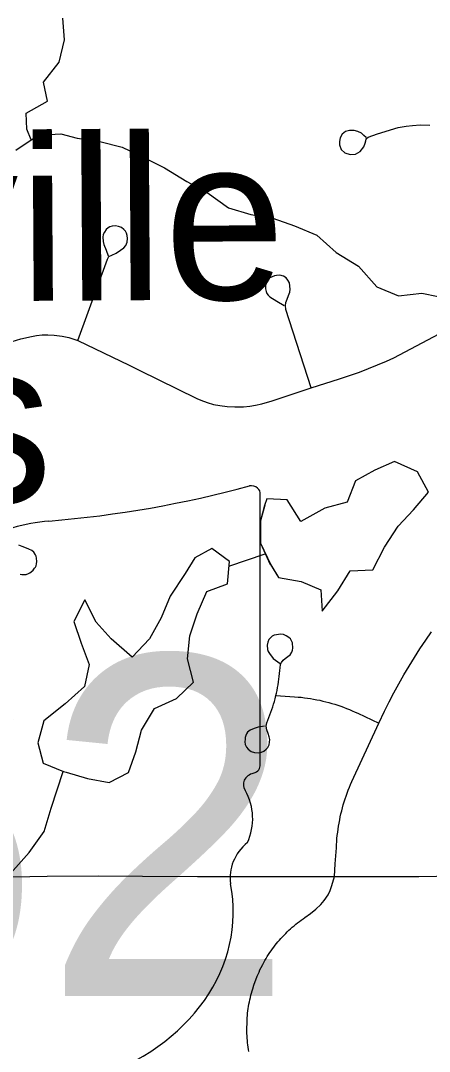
# Model space of a CAD drawing. Extents: x 0 to 34, y 0 to 22.
# Drawn here: x 6.3886 to 6.5073, y 14.5607 to 14.8603 of the extents above; entities that cross this region are included whole.
import ezdxf

# ---------------------------------------------------------------- set-up
doc = ezdxf.new("R2010")
doc.units = 0
for name, color, linetype in [('GM_X_Minor_Lake', 7, 'Continuous'), ('GM_X_Minor_Lake_Text', 7, 'Continuous'), ('GM_X_Minor_River', 7, 'Continuous'), ('GM_X_State_Route', 7, 'Continuous'), ('GM_X_State_Shield', 7, 'Continuous'), ('GM_X_Township_Road', 7, 'Continuous')]:
    doc.layers.add(name, color=color, linetype=linetype)

msp = doc.modelspace()

# ---------------------------------------------------------------- linework, layer by layer
at = {"layer": 'GM_X_Minor_Lake'}
for points in [[(6.46125, 14.70211), (6.46346, 14.69839), (6.47009, 14.69728), (6.47578, 14.69484), (6.47618, 14.68859), (6.4807, 14.69449), (6.48428, 14.70038), (6.4909, 14.7006), (6.49428, 14.70725), (6.49823, 14.71333), (6.50276, 14.71809), (6.50709, 14.72323), (6.50385, 14.72909), (6.49721, 14.7321), (6.49154, 14.72961), (6.48587, 14.72655), (6.48344, 14.72028), (6.47701, 14.71855), (6.47002, 14.71472), (6.46602, 14.72096), (6.46015, 14.72132), (6.45947, 14.71935)], [(6.46107, 14.70231), (6.46121, 14.70217), (6.46346, 14.69839), (6.47009, 14.69728), (6.47578, 14.69484), (6.47618, 14.68859), (6.4807, 14.69449), (6.48428, 14.70038), (6.4909, 14.7006), (6.49428, 14.70725), (6.49823, 14.71333), (6.50276, 14.71809), (6.50709, 14.72323), (6.50385, 14.72909), (6.49721, 14.7321), (6.49154, 14.72961), (6.48587, 14.72655), (6.48344, 14.72028), (6.47701, 14.71855), (6.47002, 14.71472), (6.46602, 14.72096), (6.46015, 14.72132), (6.45947, 14.71935)], [(6.45951, 14.71945), (6.45828, 14.71486), (6.45831, 14.70842), (6.46111, 14.70221)], [(6.45947, 14.71935), (6.45828, 14.71486), (6.45831, 14.70842), (6.46125, 14.70211)], [(6.4392, 14.70416), (6.43638, 14.6996), (6.43205, 14.69295), (6.42943, 14.68668), (6.42605, 14.6806), (6.42096, 14.67527), (6.41488, 14.68055), (6.4105, 14.68546), (6.40726, 14.69189), (6.40406, 14.68562), (6.40617, 14.67937), (6.40847, 14.67313), (6.40717, 14.66668), (6.40151, 14.66172), (6.39529, 14.65677), (6.39361, 14.65031), (6.39515, 14.64444), (6.40103, 14.642)], [(6.4392, 14.70416), (6.43638, 14.6996), (6.43205, 14.69295), (6.42943, 14.68668), (6.42605, 14.6806), (6.42096, 14.67527), (6.41488, 14.68055), (6.4105, 14.68546), (6.40726, 14.69189), (6.40406, 14.68562), (6.40617, 14.67937), (6.40847, 14.67313), (6.40717, 14.66668), (6.40151, 14.66172), (6.39529, 14.65677), (6.39361, 14.65031), (6.39515, 14.64444), (6.40103, 14.642)], [(6.40103, 14.642), (6.40178, 14.64182), (6.40804, 14.63995), (6.41429, 14.63884), (6.41996, 14.64171), (6.42202, 14.64778), (6.42369, 14.65405), (6.42746, 14.66032), (6.43388, 14.66319), (6.43878, 14.66795), (6.43705, 14.67477), (6.43778, 14.68141), (6.43984, 14.68786), (6.44265, 14.69432), (6.4487, 14.69662), (6.44924, 14.70307), (6.44411, 14.70684), (6.4392, 14.70416)]]:
    msp.add_lwpolyline(points, dxfattribs=at)
at = {"layer": 'GM_X_Minor_River'}
for points in [[(6.39165, 14.82565), (6.39042, 14.8287), (6.39021, 14.83344), (6.39644, 14.83688), (6.39528, 14.84237), (6.3998, 14.84827), (6.40129, 14.85472), (6.40089, 14.86098)], [(6.38722, 14.82262), (6.39364, 14.82701), (6.40027, 14.82742), (6.405, 14.82611), (6.41163, 14.82519), (6.41808, 14.82351), (6.42434, 14.82051), (6.43041, 14.8175), (6.43686, 14.81355), (6.44274, 14.81035), (6.44901, 14.80583), (6.45545, 14.80396), (6.46189, 14.80285), (6.46815, 14.8006), (6.4746, 14.79797), (6.4803, 14.79288), (6.48675, 14.78893), (6.49208, 14.78288), (6.49834, 14.78026), (6.50515, 14.78104), (6.50989, 14.78012)], [(6.44907, 14.70172), (6.45968, 14.70528)], [(6.35147, 14.58076), (6.35148, 14.58131), (6.35411, 14.58833), (6.35919, 14.59423), (6.36543, 14.5971), (6.37243, 14.59694), (6.37772, 14.60038), (6.38148, 14.60665), (6.38562, 14.61236), (6.39109, 14.61845), (6.39542, 14.62453), (6.39747, 14.63137), (6.40099, 14.64202)]]:
    msp.add_lwpolyline(points, dxfattribs=at)
at = {"layer": 'GM_X_State_Route'}
msp.add_lwpolyline([(6.25467, 14.60196), (6.26367, 14.60132), (6.27389, 14.6017), (6.2775, 14.60222), (6.28047, 14.60289), (6.28328, 14.60357), (6.28872, 14.60505), (6.29237, 14.60605), (6.29711, 14.60725), (6.30176, 14.60823), (6.30717, 14.60906), (6.31424, 14.60958), (6.32235, 14.60988), (6.33264, 14.61026), (6.38102, 14.61131), (6.39627, 14.61161), (6.4113, 14.61169), (6.42399, 14.61161), (6.44, 14.61153), (6.46081, 14.61146), (6.47981, 14.61146), (6.50431, 14.61153), (6.53992, 14.61214)], dxfattribs=at)
at = {"layer": 'GM_X_State_Shield'}
for p, q in [((6.45818, 14.64403), (6.45818, 14.72255)), ((6.45815, 14.64405), (6.45818, 14.64403))]:
    msp.add_line(p, q, dxfattribs=at)
for centre, major_axis, start_param, end_param in [((6.37013, 14.92345), (0.26214, 0), 4.814394, 5.042369), ((6.45544, 14.72287), (0.00275, 0), 6.141152, 7.989035), ((6.40356, 14.67299), (0.05274, 0), 1.699011, 2.107814), ((6.45524, 14.64373), (0.00294, 0), 5.05454, 6.418171), ((6.45754, 14.63827), (0.00426, 0), 1.883978, 3.671073), ((6.43045, 14.62834), (0.02556, 0), 5.934695, 6.695948), ((6.46804, 14.61118), (0.0186, 0), 2.387724, 3.262537), ((6.38481, 14.60119), (0.06557, 0), 5.101752, 6.440018)]:
    msp.add_ellipse(centre, major_axis=major_axis, ratio=0.8, start_param=start_param, end_param=end_param, dxfattribs=at)
at = {"layer": 'GM_X_Township_Road'}
for points in [[(6.489, 14.8263), (6.48834, 14.82692), (6.4876, 14.82755), (6.48654, 14.82803), (6.48548, 14.82836), (6.48418, 14.82838), (6.48296, 14.82805), (6.48201, 14.82734), (6.48141, 14.82621), (6.4812, 14.82512), (6.48127, 14.82418), (6.48169, 14.82284), (6.48278, 14.82187), (6.48434, 14.82138), (6.48589, 14.82148), (6.48727, 14.82226), (6.48831, 14.82365), (6.48872, 14.82468), (6.48889, 14.82535), (6.489, 14.82581), (6.48914, 14.82616), (6.48953, 14.82639), (6.49226, 14.82736), (6.49831, 14.82919), (6.50058, 14.82965), (6.5024, 14.82985), (6.50471, 14.83), (6.50748, 14.8299)], [(6.40525, 14.76732), (6.41382, 14.791), (6.41417, 14.79172), (6.41505, 14.79214), (6.4163, 14.79273), (6.41764, 14.79356), (6.41858, 14.79424), (6.41916, 14.79493), (6.41953, 14.79587), (6.41963, 14.79697), (6.41953, 14.79781), (6.41937, 14.7985), (6.41906, 14.79913), (6.41853, 14.7996), (6.41785, 14.80012), (6.41706, 14.80044), (6.41612, 14.8006), (6.41518, 14.80054), (6.41454, 14.80038), (6.41402, 14.80004), (6.41344, 14.7996), (6.41291, 14.79881), (6.4126, 14.79813), (6.41247, 14.79739), (6.41255, 14.79608), (6.41276, 14.79524), (6.41344, 14.79361), (6.41407, 14.79196)], [(6.47302, 14.75358), (6.46566, 14.77628), (6.46556, 14.77746), (6.46565, 14.77837), (6.46599, 14.77935), (6.46643, 14.78041), (6.46677, 14.7814), (6.46691, 14.78224), (6.46672, 14.78408), (6.46625, 14.78481), (6.46572, 14.78549), (6.46499, 14.78602), (6.46394, 14.78628), (6.46289, 14.78623), (6.46231, 14.78612), (6.46163, 14.78586), (6.461, 14.78549), (6.46058, 14.78513), (6.46005, 14.78444), (6.45979, 14.78382), (6.45969, 14.78308), (6.45974, 14.78235), (6.4599, 14.78156), (6.46016, 14.78098), (6.46052, 14.78051), (6.461, 14.78003), (6.46304, 14.77872), (6.4652, 14.77746)], [(6.38484, 14.76668), (6.38861, 14.76779), (6.39171, 14.76852), (6.39323, 14.76878), (6.39486, 14.76894), (6.39654, 14.76899), (6.39837, 14.76889), (6.40068, 14.76857), (6.40262, 14.76815), (6.40404, 14.76771), (6.40525, 14.76732), (6.42016, 14.76012), (6.42299, 14.75871), (6.43979, 14.75043), (6.4409, 14.74997), (6.44278, 14.74927), (6.44467, 14.74875), (6.44643, 14.7484), (6.44861, 14.74812), (6.45082, 14.74802), (6.45334, 14.74805), (6.45522, 14.74822), (6.45685, 14.74852), (6.45864, 14.74891), (6.46163, 14.7498), (6.47302, 14.75358), (6.48126, 14.75615), (6.48703, 14.75815), (6.49228, 14.76019), (6.49486, 14.76129), (6.49701, 14.76229), (6.51512, 14.77184)], [(6.38846, 14.69942), (6.38895, 14.6993), (6.38958, 14.69925), (6.3902, 14.6993), (6.39083, 14.69955), (6.39128, 14.69979), (6.39166, 14.70009), (6.3922, 14.70058), (6.39266, 14.70108), (6.3929, 14.70142), (6.39307, 14.70183), (6.39323, 14.70239), (6.39332, 14.70304), (6.39324, 14.70399), (6.39307, 14.70462), (6.3929, 14.70503), (6.39241, 14.70578), (6.3918, 14.70627), (6.39099, 14.70669), (6.38983, 14.70712), (6.38904, 14.70742), (6.38804, 14.70779)], [(6.45947, 14.65521), (6.45759, 14.65487), (6.45641, 14.65456), (6.45527, 14.65403), (6.4545, 14.65349), (6.45423, 14.65299), (6.45401, 14.6525), (6.45383, 14.65191), (6.45378, 14.65142), (6.45374, 14.65061), (6.45387, 14.64984), (6.45423, 14.64907), (6.45468, 14.64849), (6.45554, 14.64786), (6.45657, 14.6475), (6.4577, 14.64746), (6.45855, 14.64759), (6.45923, 14.64794), (6.45991, 14.64849), (6.46037, 14.64903), (6.46076, 14.64975), (6.46094, 14.65052), (6.46098, 14.65133), (6.46079, 14.65214), (6.46049, 14.65308), (6.4601, 14.65416), (6.45997, 14.65521), (6.4601, 14.65616), (6.46073, 14.65768), (6.46103, 14.65845), (6.46131, 14.65922), (6.46158, 14.66), (6.46184, 14.66079), (6.46208, 14.66158), (6.46231, 14.66238), (6.46252, 14.66317), (6.46276, 14.66413), (6.46291, 14.66478), (6.46308, 14.66559), (6.46324, 14.6664), (6.46339, 14.66722), (6.46352, 14.66804), (6.46364, 14.66886), (6.46374, 14.66968), (6.46383, 14.6705), (6.46391, 14.67133), (6.46397, 14.67215), (6.46409, 14.67309), (6.46438, 14.67373), (6.46487, 14.67436), (6.46545, 14.67486), (6.46625, 14.67543), (6.46685, 14.67597), (6.46739, 14.67675), (6.46757, 14.67729), (6.46769, 14.67784), (6.46757, 14.67946), (6.46733, 14.68), (6.46697, 14.68054), (6.46649, 14.68096), (6.46577, 14.6815), (6.46493, 14.68186), (6.46415, 14.68198), (6.46228, 14.68164), (6.46169, 14.68132), (6.46115, 14.6809), (6.46073, 14.68042), (6.46037, 14.67958), (6.46019, 14.67874), (6.46031, 14.67747), (6.46055, 14.67687), (6.46091, 14.67633), (6.46199, 14.6749), (6.46398, 14.67338)], [(6.47981, 14.61146), (6.47994, 14.61514), (6.48032, 14.61979), (6.48037, 14.62071), (6.48043, 14.62162), (6.4805, 14.62252), (6.48059, 14.62343), (6.4807, 14.62434), (6.48082, 14.62524), (6.48096, 14.62613), (6.48111, 14.62703), (6.48128, 14.62792), (6.48146, 14.6288), (6.48166, 14.62969), (6.48187, 14.63056), (6.4821, 14.63143), (6.48234, 14.6323), (6.4826, 14.63317), (6.48287, 14.63403), (6.48316, 14.63489), (6.48347, 14.63574), (6.48379, 14.63659), (6.48412, 14.63743), (6.48447, 14.63826), (6.48484, 14.63909), (6.49262, 14.65609), (6.49428, 14.65959), (6.49561, 14.66226), (6.497, 14.6649), (6.49842, 14.66751), (6.49991, 14.6701), (6.50143, 14.67266), (6.503, 14.67519), (6.50461, 14.6777), (6.50628, 14.68018), (6.50798, 14.68264)], [(6.46276, 14.66413), (6.46815, 14.66375), (6.46924, 14.66366), (6.47013, 14.66358), (6.47103, 14.66347), (6.47193, 14.66335), (6.47282, 14.66321), (6.47371, 14.66306), (6.4746, 14.66289), (6.47548, 14.66271), (6.47637, 14.66251), (6.47725, 14.66229), (6.47812, 14.66206), (6.47899, 14.66182), (6.47986, 14.66156), (6.48072, 14.66128), (6.48158, 14.66099), (6.48243, 14.66068), (6.48328, 14.66036), (6.48412, 14.66003), (6.48495, 14.65968), (6.48578, 14.65931), (6.4866, 14.65893), (6.49262, 14.65609)], [(6.45493, 14.56057), (6.45482, 14.56122), (6.45471, 14.56187), (6.45462, 14.56253), (6.45454, 14.56318), (6.45447, 14.56384), (6.45441, 14.5645), (6.45436, 14.56516), (6.45433, 14.56582), (6.4544, 14.57045), (6.45446, 14.57111), (6.45453, 14.57176), (6.45461, 14.57242), (6.4547, 14.57308), (6.4548, 14.57373), (6.45492, 14.57438), (6.45504, 14.57503), (6.45518, 14.57568), (6.45533, 14.57632), (6.45549, 14.57696), (6.45566, 14.5776), (6.45584, 14.57824), (6.45603, 14.57887), (6.45636, 14.57986), (6.45735, 14.5825), (6.45759, 14.58311), (6.45785, 14.58372), (6.45811, 14.58433), (6.45845, 14.58505), (6.45891, 14.58595), (6.45923, 14.58653), (6.45955, 14.58711), (6.45989, 14.58768), (6.46024, 14.58824), (6.46059, 14.5888), (6.46096, 14.58935), (6.46134, 14.58989), (6.46172, 14.59043), (6.46211, 14.59096), (6.46252, 14.59149), (6.46293, 14.592), (6.46335, 14.59251), (6.46378, 14.59301), (6.46422, 14.59351), (6.46467, 14.594), (6.46512, 14.59448), (6.46559, 14.59495), (6.46606, 14.59541), (6.46654, 14.59586), (6.46703, 14.59631), (6.46752, 14.59675), (6.46803, 14.59717), (6.46854, 14.5976), (6.46906, 14.59801), (6.46958, 14.59841), (6.47012, 14.5988), (6.47066, 14.59919), (6.4712, 14.59956), (6.47283, 14.60069), (6.47437, 14.60199), (6.47578, 14.60334), (6.4768, 14.60456), (6.47789, 14.60616), (6.47853, 14.60744), (6.47898, 14.60892), (6.47981, 14.61146)]]:
    msp.add_lwpolyline(points, dxfattribs=at)

# ---------------------------------------------------------------- texts
at = {"layer": 'GM_X_Minor_Lake_Text'}
for s, rotation, p in [('Montville ', 0.3636, (6.21568, 14.77771)), (' Lakes', 0.3642, (6.21128, 14.71896))]:
    msp.add_text(s, height=0.047368, rotation=rotation, dxfattribs=at).set_placement(p)
at = {"layer": 'GM_X_State_Shield'}
msp.add_text('162', height=0.098877, dxfattribs=at).set_placement((6.24773, 14.57674))

doc.saveas('drawing.dxf')
